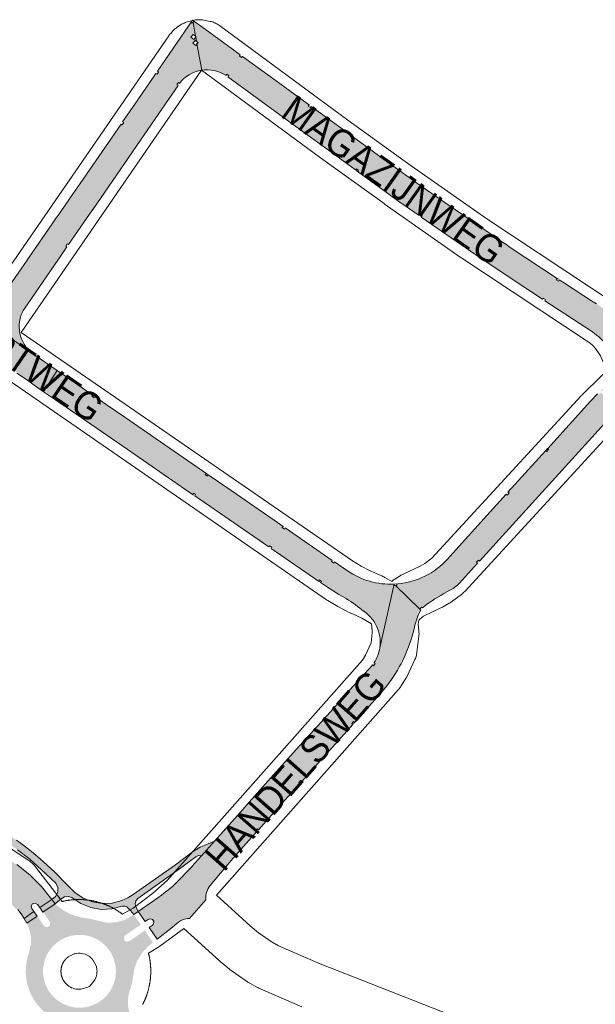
# Paper-space layout 'Layout1' of a CAD drawing. Header units: metres. Extents: x 123097 to 144122, y 392739 to 407589.
# Tile 495 of 510: x 139352 to 139513, y 401707 to 401982. Entities that reach past the tile are written whole.
import ezdxf
from ezdxf.enums import TextEntityAlignment as Align

# ---------------------------------------------------------------- set-up
doc = ezdxf.new("R2010")
doc.units = ezdxf.units.M
doc.header["$MEASUREMENT"] = 0
for name, color, linetype, lineweight in [('gs-anno-wegen algemeen tekst', 7, 'Continuous', 0), ('gs-knt-aanvullende hoofdweg', 7, 'Continuous', 0), ('gs-knt-wegen algemeen', 7, 'Continuous', 0), ('ir-ARC-asfalt-hoofdwegen-te inspecteren', 5, 'Continuous', 0), ('ir-ARC-beton-hoofdwegen-te inspecteren', 253, 'Continuous', 0)]:
    doc.layers.add(name, color=color, linetype=linetype, lineweight=lineweight)
doc.styles.add('Style-Arial', font='arial.ttf')

psp = doc.layouts.get("Layout1")

# ---------------------------------------------------------------- hatches: boundary and pattern name
at = {"layer": 'ir-ARC-asfalt-hoofdwegen-te inspecteren', "linetype": 'Continuous', "lineweight": 13}
for points in [[(139402.815, 401967.688, 0.1961896), (139396.578, 401963.957), (139396.633, 401964.037), (139396.303, 401964.264), (139395.878, 401963.646), (139396.205, 401963.421), (139391.669, 401956.833), (139384.666, 401946.664), (139382.249, 401943.155), (139373.468, 401930.405), (139371.435, 401927.453), (139365.584, 401918.956), (139365.256, 401919.182), (139364.831, 401918.564), (139365.159, 401918.338), (139363.802, 401916.368), (139353.192, 401900.962), (139353.023, 401900.717, 0.3709677), (139355.47, 401888.601), (139335.104, 401902.666, 0.3476145), (139346.304, 401903.745, 0.041614), (139347.3, 401904.874), (139347.285, 401904.853), (139347.614, 401904.626), (139348.04, 401905.244), (139347.712, 401905.47), (139347.767, 401905.55), (139349.028, 401907.378), (139354.016, 401914.608), (139354.602, 401915.457), (139361.05, 401924.805), (139362.377, 401926.729), (139362.385, 401926.74), (139366.876, 401933.274), (139368.843, 401936.08), (139380.269, 401952.642), (139380.592, 401952.419), (139381.018, 401953.036), (139380.695, 401953.259), (139384.97, 401959.455), (139389.585, 401966.167), (139390.01, 401966.783), (139390.332, 401966.561), (139390.758, 401967.179), (139390.436, 401967.4), (139400.278, 401981.666), (139400.286, 401981.624), (139400.272, 401981.634), (139399.847, 401981.016), (139400.176, 401980.789), (139400.383, 401981.089), (139401.091, 401977.188), (139400.424, 401977.708), (139399.809, 401976.919), (139400.598, 401976.304), (139401.128, 401976.984), (139401.354, 401975.737), (139400.997, 401976.024), (139400.371, 401975.244), (139401.151, 401974.618), (139401.482, 401975.031)], [(139443.524, 401827.832, 0.1621445), (139456.552, 401824.119), (139452.561, 401806.372, 0.3056355), (139447.544, 401816.907, 0.0456182), (139442.555, 401820.462), (139441.132, 401821.247), (139439.217, 401822.405), (139437.349, 401823.638), (139436.009, 401824.562), (139436.236, 401824.89), (139435.619, 401825.317), (139435.392, 401824.988), (139435.7, 401824.775), (139422.193, 401834.086), (139422.42, 401834.413), (139421.803, 401834.84), (139421.576, 401834.511), (139400.866, 401848.789), (139401.093, 401849.117), (139400.476, 401849.544), (139400.249, 401849.215), (139400.557, 401849.002), (139379.533, 401863.496), (139378.962, 401863.89), (139361.981, 401875.576), (139359.491, 401877.286), (139358.634, 401877.874), (139362.382, 401883.831), (139372.751, 401876.675), (139372.322, 401876.956), (139372.103, 401876.621), (139372.73, 401876.21), (139372.946, 401876.54), (139376.153, 401874.327), (139381.343, 401870.745), (139398.832, 401858.675), (139404.536, 401854.739), (139404.023, 401855.061), (139403.81, 401854.722), (139404.445, 401854.323), (139404.655, 401854.657), (139409.816, 401851.095), (139418.857, 401844.856), (139423.034, 401841.973), (139425.521, 401840.256), (139425.298, 401839.933), (139425.914, 401839.507), (139426.139, 401839.83), (139431.647, 401836.029), (139434.961, 401833.742), (139439.292, 401830.753), (139439.071, 401830.433), (139439.687, 401830.007), (139439.909, 401830.327)], [(139456.552, 401824.119, 0.1884668), (139470.826, 401830.431), (139471.492, 401831.134), (139472.124, 401831.863), (139483.383, 401844.282), (139487.86, 401849.22), (139488.155, 401848.952), (139488.659, 401849.508), (139488.363, 401849.777), (139498.935, 401861.437), (139499.231, 401861.168), (139499.735, 401861.724), (139499.439, 401861.993), (139498.935, 401861.437), (139499.483, 401862.042), (139511.455, 401875.247), (139513.418, 401877.296), (139514.038, 401877.9), (139514.049, 401877.891), (139513.54, 401877.405), (139513.816, 401877.115), (139514.358, 401877.633), (139519.558, 401873.259), (139518.481, 401872.358), (139518.205, 401872.647), (139517.662, 401872.131), (139517.937, 401871.841), (139518.453, 401872.331), (139517.357, 401871.23), (139517.263, 401871.135), (139480.405, 401830.541), (139480.11, 401830.809), (139479.606, 401830.253), (139479.9, 401829.986), (139474.805, 401824.374), (139474.373, 401823.939), (139473.906, 401823.542), (139473.023, 401822.936), (139472.092, 401822.407, 0.0290547), (139465.596, 401818.4, 0.0576143), (139464.518, 401817.475), (139464.207, 401817.727), (139463.757, 401817.174), (139456.946, 401823.739), (139457.323, 401823.761), (139457.3, 401824.16), (139456.555, 401824.116)], [(139389.026, 401730.407, 0.3283126), (139387.832, 401730.419), (139387.029, 401729.837), (139385.072, 401732.714), (139390.505, 401736.479, 0.0591336), (139398.305, 401743.374), (139399.585, 401744.719), (139399.591, 401744.714), (139400.097, 401745.268), (139400.094, 401745.27), (139402.747, 401748.23), (139406.361, 401752.357), (139413.605, 401760.456), (139416.042, 401763.175), (139421.317, 401769.062), (139429.214, 401777.91), (139436.053, 401785.49), (139440.343, 401790.252), (139444.131, 401794.457), (139447.409, 401798.091), (139450.337, 401801.337, 0.0065413), (139450.506, 401801.551), (139450.831, 401801.318), (139451.269, 401801.928), (139450.943, 401802.161), (139450.928, 401802.139, 0.1099262), (139452.561, 401806.372), (139456.551, 401824.115), (139456.575, 401823.717), (139456.946, 401823.739), (139463.757, 401817.174), (139463.734, 401817.145), (139464.042, 401816.895, 0.0641544), (139463.288, 401815.499), (139462.777, 401814.087), (139462.347, 401812.649, -0.1005928), (139455.806, 401797.449), (139454.275, 401795.383), (139452.619, 401793.416), (139446.79, 401786.91), (139445.253, 401785.195), (139445.503, 401785.474), (139445.205, 401785.741), (139444.705, 401785.182), (139445.003, 401784.916), (139434.43, 401773.115), (139430.742, 401768.999), (139430.445, 401769.265), (139429.945, 401768.706), (139430.243, 401768.44), (139423.621, 401761.051), (139422.321, 401759.6), (139418.643, 401755.494), (139418.349, 401755.757), (139417.849, 401755.198), (139418.142, 401754.936), (139411.551, 401747.579), (139408.057, 401743.386), (139405.192, 401739.962, 0.172144), (139403.924, 401736.115), (139403.97, 401735.929), (139399.377, 401730.675), (139398.86, 401730.73), (139398.022, 401730.497, 0.1102168), (139395.855, 401729.342), (139394.137, 401727.89), (139390.364, 401724.973), (139388.17, 401728.196), (139388.991, 401728.772, 0.3342045), (139389.376, 401729.92), (139389.425, 401729.954), (139389.081, 401730.446)]]:
    psp.add_hatch(color=5, dxfattribs=at).paths.add_polyline_path(points)
at = {"layer": 'ir-ARC-asfalt-hoofdwegen-te inspecteren', "linetype": 'Continuous', "lineweight": 13, "extrusion": (0, 0, -1)}
psp.add_hatch(color=5, dxfattribs=at).paths.add_polyline_path([(-139514.514, 401901.5, 0.0330432), (-139519.798, 401897.263), (-139520.774, 401896.292), (-139521.667, 401895.22), (-139521.892, 401894.895), (-139521.565, 401894.675), (-139521.983, 401894.053), (-139522.315, 401894.276), (-139522.123, 401894.561), (-139522.312, 401894.289), (-139522.531, 401893.929, -0.0559469), (-139525.554, 401890.089, -0.2650828), (-139534.812, 401887.242), (-139534.795, 401887.237), (-139534.822, 401887.149), (-139514.084, 401877.921), (-139514.083, 401877.922), (-139514.078, 401877.918), (-139514.038, 401877.9), (-139514.658, 401878.503), (-139515.792, 401879.794, -0.2950366), (-139516.462, 401890.351), (-139516.488, 401890.308), (-139516.832, 401890.512), (-139516.45, 401891.157), (-139516.106, 401890.954), (-139516.229, 401890.746, -0.0007308), (-139516.214, 401890.77, -0.0489496), (-139512.009, 401894.594), (-139498.664, 401903.304), (-139498.874, 401903.625), (-139498.246, 401904.036), (-139498.036, 401903.714), (-139493.893, 401906.418), (-139481.745, 401914.543), (-139481.965, 401914.868), (-139481.343, 401915.288), (-139481.121, 401914.96), (-139480.583, 401915.32), (-139471.267, 401921.693), (-139467.122, 401924.567), (-139464.129, 401926.679), (-139464.353, 401926.997), (-139463.74, 401927.429), (-139463.516, 401927.112), (-139458.191, 401930.87), (-139449.316, 401937.252), (-139445.944, 401939.711), (-139446.388, 401939.391), (-139446.622, 401939.715), (-139446.014, 401940.154), (-139445.78, 401939.829), (-139437.841, 401945.62), (-139429.111, 401951.971), (-139410.114, 401965.821), (-139410.178, 401965.775), (-139410.409, 401966.102), (-139409.797, 401966.535), (-139409.566, 401966.209), (-139409.6, 401966.185, -0.1869418), (-139402.815, 401967.688), (-139401.482, 401975.031), (-139401.777, 401975.398), (-139401.354, 401975.737), (-139401.128, 401976.984), (-139401.213, 401977.093), (-139401.091, 401977.188), (-139400.383, 401981.089), (-139400.602, 401981.407), (-139400.286, 401981.624), (-139400.278, 401981.666), (-139403.729, 401979.154), (-139411.455, 401973.531), (-139412.914, 401972.468), (-139413.568, 401971.992), (-139413.333, 401971.668), (-139413.941, 401971.228), (-139414.175, 401971.552), (-139421.292, 401966.371), (-139423.613, 401964.681), (-139431.28, 401959.101), (-139432.9, 401957.921), (-139432.8, 401957.994), (-139432.566, 401957.669), (-139433.174, 401957.231), (-139433.407, 401957.553), (-139434.343, 401956.871), (-139442.671, 401950.809), (-139444.969, 401949.137), (-139454.251, 401942.403), (-139464.434, 401935.105), (-139473.745, 401928.671), (-139484.007, 401921.572), (-139485.81, 401920.341), (-139485.498, 401920.549), (-139485.276, 401920.216), (-139485.9, 401919.8), (-139486.122, 401920.133), (-139488.007, 401918.878), (-139488.751, 401918.383), (-139502.441, 401909.27), (-139502.384, 401909.306), (-139502.067, 401909.506), (-139501.853, 401909.168), (-139502.488, 401908.768), (-139502.701, 401909.106), (-139503.601, 401908.538), (-139509.587, 401904.624), (-139511.735, 401903.26), (-139513.096, 401902.429), (-139514.429, 401901.558)])
psp.add_hatch(color=5, dxfattribs=at).paths.add_polyline_path([(-139287.047, 401927.8), (-139286.43, 401928.227), (-139286.205, 401927.901), (-139284.883, 401928.814), (-139270.277, 401938.875), (-139269.527, 401939.339), (-139268.445, 401940.008), (-139266.796, 401941.618), (-139274.257, 401944.251), (-139274.345, 401944.184), (-139274.444, 401944.317), (-139274.714, 401944.412), (-139277.178, 401942.706), (-139285.353, 401937.049), (-139285.364, 401937.041), (-139295.406, 401930.09), (-139298.14, 401928.202), (-139303.082, 401924.785), (-139304.007, 401924.146), (-139312.856, 401918.027), (-139313.675, 401917.461), (-139316.296, 401915.635), (-139323.703, 401910.53), (-139323.88, 401910.407), (-139331.333, 401905.275), (-139334.094, 401903.365), (-139335.104, 401902.666), (-139355.47, 401888.601), (-139356.177, 401888.113), (-139362.382, 401883.831), (-139358.634, 401877.874), (-139356.031, 401879.662), (-139354.105, 401881.061), (-139351.127, 401883.098), (-139351.27, 401883.313), (-139350.644, 401883.727), (-139350.508, 401883.521), (-139345.436, 401886.99), (-139340.101, 401890.666), (-139333.063, 401895.532), (-139329.479, 401898.01), (-139329.171, 401898.221), (-139329.328, 401898.452), (-139328.706, 401898.872), (-139328.553, 401898.645), (-139323.36, 401902.204), (-139319.425, 401904.926), (-139315.858, 401907.394), (-139312.877, 401909.457), (-139313.104, 401909.785), (-139312.487, 401910.212), (-139312.26, 401909.883), (-139299.18, 401918.933), (-139293.122, 401923.125), (-139286.822, 401927.475)], flags=0)
at = {"layer": 'ir-ARC-asfalt-hoofdwegen-te inspecteren', "linetype": 'Continuous', "lineweight": 13}
psp.add_hatch(color=5, dxfattribs=at).paths.add_polyline_path([(139285.975, 401788.419), (139284.533, 401789.428), (139278.54, 401793.6), (139274.494, 401796.224), (139270.29, 401798.95), (139255.759, 401807.946), (139245.85, 401814.08), (139240.989, 401817.036), (139206.101, 401838.375), (139202.185, 401832.14), (139256.74, 401798.79), (139269.1, 401790.82), (139272.938, 401788.388), (139275.227, 401786.857), (139279.855, 401783.738), (139287.949, 401777.65), (139303.806, 401765.117), (139309.486, 401760.781), (139312.101, 401758.886), (139314.872, 401757.227), (139322.475, 401752.894), (139335.901, 401745.455), (139341.444, 401741.884), (139346.584, 401737.755), (139351.266, 401733.113), (139351.417, 401733.208), (139352.369, 401732.037), (139353.163, 401730.754), (139355.916, 401732.664), (139355.338, 401733.468), (139355.164, 401734.201), (139355.556, 401734.844), (139356.287, 401735.026), (139356.935, 401734.642), (139357.578, 401733.787), (139360.911, 401736.043), (139358.067, 401739.683), (139354.79, 401742.938), (139351.131, 401745.758), (139347.699, 401748.014), (139344.154, 401750.088), (139342.509, 401750.969), (139333.12, 401755.972), (139329.442, 401757.799), (139319.931, 401763.233), (139314.106, 401766.806), (139308.573, 401770.818), (139305.726, 401773.252), (139300.319, 401777.695), (139294.802, 401782.002), (139291.502, 401784.474), (139288.324, 401786.783)], flags=0)
h = psp.add_hatch(color=5, dxfattribs=at)
h.paths.add_polyline_path([(139375.221, 401697.244), (139373.336, 401698.786), (139372.509, 401699.323), (139371.923, 401699.656), (139371.325, 401699.95), (139369.172, 401700.701), (139366.917, 401701.038), (139363.89, 401701.714), (139361.066, 401702.997), (139358.565, 401704.832), (139356.494, 401707.14), (139354.94, 401709.824), (139353.97, 401712.77), (139353.624, 401715.852), (139353.918, 401718.94), (139354.24, 401720.27), (139354.654, 401721.574), (139355.085, 401723.53), (139355.096, 401725.532), (139354.837, 401726.969), (139354.36, 401728.35), (139353.911, 401729.384), (139356.828, 401731.404), (139358.673, 401728.732), (139359.043, 401728.409), (139359.522, 401728.302), (139360.022, 401728.453), (139360.377, 401728.837), (139360.489, 401729.366), (139360.307, 401729.876), (139358.447, 401732.528), (139361.884, 401734.798), (139362.523, 401734.235), (139364.026, 401733.085), (139365.673, 401732.151), (139367.485, 401731.435), (139369.379, 401730.981), (139371.519, 401730.667), (139373.619, 401730.146), (139376.253, 401729.538), (139378.955, 401729.635), (139381.539, 401730.429), (139383.829, 401731.867), (139385.777, 401728.994), (139381.461, 401726.03), (139381.044, 401725.39), (139381.2, 401724.642), (139381.838, 401724.221), (139382.587, 401724.373), (139386.899, 401727.343), (139389.172, 401724.052), (139387.794, 401722.864), (139386.117, 401721.053), (139384.827, 401718.949), (139383.972, 401716.633), (139383.587, 401714.195), (139383.285, 401712.463), (139382.762, 401710.785), (139382.24, 401708.643), (139382.209, 401706.438), (139382.329, 401705.598), (139382.684, 401704.239), (139383.425, 401702.561), (139380.453, 401700.602), (139378.644, 401703.231), (139378.068, 401703.627), (139377.373, 401703.548), (139377.207, 401703.441), (139376.845, 401702.846), (139376.963, 401702.16), (139378.799, 401699.487)])
h.paths.add_polyline_path([(139368.849, 401705.797), (139367.947, 401705.82), (139367.051, 401705.922), (139366.167, 401706.104), (139365.303, 401706.363), (139364.465, 401706.698), (139363.661, 401707.106), (139362.895, 401707.583), (139362.175, 401708.126), (139361.506, 401708.731), (139360.892, 401709.393), (139360.34, 401710.106), (139359.854, 401710.866), (139359.436, 401711.665), (139359.091, 401712.499), (139358.821, 401713.359), (139358.628, 401714.241), (139358.514, 401715.136), (139358.48, 401716.037), (139358.526, 401716.938), (139358.651, 401717.831), (139358.855, 401718.71), (139359.136, 401719.567), (139359.492, 401720.396), (139359.919, 401721.191), (139360.416, 401721.944), (139360.977, 401722.65), (139361.599, 401723.304), (139362.276, 401723.9), (139363.003, 401724.434), (139363.774, 401724.902), (139364.584, 401725.299), (139365.426, 401725.623), (139366.293, 401725.871), (139367.179, 401726.042), (139368.003, 401726.128), (139368.905, 401726.146), (139369.805, 401726.084), (139370.696, 401725.943), (139371.571, 401725.723), (139372.423, 401725.427), (139373.245, 401725.056), (139374.032, 401724.614), (139374.776, 401724.105), (139375.472, 401723.531), (139376.115, 401722.898), (139376.699, 401722.21), (139377.219, 401721.473), (139377.673, 401720.694), (139378.056, 401719.877), (139378.364, 401719.029), (139378.597, 401718.157), (139378.751, 401717.269), (139378.827, 401716.37), (139378.822, 401715.468), (139378.737, 401714.569), (139378.573, 401713.682), (139378.332, 401712.813), (139378.014, 401711.969), (139377.623, 401711.156), (139377.161, 401710.381), (139376.633, 401709.65), (139376.041, 401708.969), (139375.392, 401708.342), (139374.69, 401707.776), (139374.464, 401707.614), (139373.701, 401707.133), (139372.899, 401706.721), (139372.063, 401706.381), (139371.2, 401706.118), (139370.641, 401705.99), (139369.749, 401705.854)], flags=16)
at = {"layer": 'ir-ARC-beton-hoofdwegen-te inspecteren', "linetype": 'Continuous', "lineweight": 13}
psp.add_hatch(color=252, dxfattribs=at).paths.add_polyline_path([(139360.911, 401736.043), (139361.884, 401734.798), (139363.531, 401736.205), (139364.462, 401736.731), (139365.523, 401736.868), (139366.557, 401736.596), (139369.026, 401734.906), (139371.799, 401733.781), (139374.748, 401733.272), (139377.738, 401733.403), (139380.631, 401734.168), (139381.261, 401734.155), (139381.859, 401733.959), (139382.93, 401732.994), (139383.829, 401731.867), (139385.072, 401732.714), (139384.427, 401734.034), (139384.234, 401734.85), (139384.412, 401735.669), (139384.927, 401736.331), (139396.647, 401744.573), (139401.146, 401747.924), (139401.893, 401748.357), (139402.747, 401748.23), (139406.361, 401752.357), (139402.372, 401750.646), (139401.405, 401750.122), (139400.474, 401749.535), (139395.463, 401745.702), (139383.679, 401737.386), (139382.141, 401736.447), (139380.492, 401735.721), (139377.791, 401735.045), (139375.01, 401734.936), (139372.264, 401735.398), (139369.672, 401736.412), (139367.341, 401737.935), (139365.371, 401739.902), (139361.642, 401743.727), (139357.714, 401747.348), (139355.263, 401749.421), (139352.724, 401751.386), (139351.052, 401752.587), (139349.321, 401753.76), (139343.515, 401757.199), (139341.447, 401758.26), (139338.73, 401759.536), (139333.581, 401761.875), (139326.96, 401765.221), (139320.639, 401769.103), (139318.458, 401770.617), (139315.631, 401772.712), (139313.86, 401774.301), (139311.308, 401776.459), (139311.175, 401776.252), (139295.435, 401788.384), (139295.642, 401788.7), (139292.982, 401790.651), (139291.342, 401791.796), (139285.394, 401795.95), (139280.555, 401799.235), (139275.7, 401802.55), (139256.2, 401814.784), (139254.837, 401815.619), (139249.187, 401819.083), (139193.864, 401852.917), (139189.366, 401855.667), (139153.043, 401877.878), (139151.877, 401876.062), (139188.212, 401853.902), (139192.733, 401851.145), (139246.021, 401818.64), (139255.15, 401813.064), (139274.57, 401800.88), (139279.298, 401797.524), (139283.977, 401794.367), (139290.279, 401790.048), (139291.821, 401788.99), (139294.553, 401786.992), (139301.13, 401782.08), (139308.67, 401776.06), (139310.194, 401774.774), (139312.58, 401772.76), (139314.116, 401771.383), (139317.294, 401769.026), (139319.519, 401767.482), (139324.696, 401764.277), (139330.075, 401761.425), (139336.523, 401758.422), (139337.624, 401757.859), (139340.482, 401756.515), (139342.225, 401755.625), (139345.322, 401753.894), (139348.33, 401752.014), (139351.309, 401749.94), (139354.754, 401747.248), (139358.031, 401744.353), (139362.028, 401740.601), (139362.608, 401739.39), (139362.593, 401738.047), (139361.985, 401736.849)], flags=0)

# ---------------------------------------------------------------- linework, layer by layer
at = {"layer": 'gs-knt-aanvullende hoofdweg', "color": 7, "linetype": 'Continuous', "flags": 128}
for points in [[(139341.556, 401755.385), (139354.527, 401746.897), (139354.824, 401746.693), (139355.11, 401746.474), (139355.386, 401746.243), (139355.65, 401745.998), (139355.902, 401745.741), (139356.141, 401745.472), (139356.366, 401745.194), (139356.368, 401745.192), (139356.37, 401745.189)], [(139356.37, 401745.189), (139363.845, 401735.471), (139363.868, 401735.476), (139363.88, 401735.478), (139364.021, 401735.511), (139364.122, 401735.534), (139364.276, 401735.568), (139364.377, 401735.59), (139364.532, 401735.622), (139364.614, 401735.638), (139364.768, 401735.668), (139364.869, 401735.687), (139365.024, 401735.715), (139365.124, 401735.733), (139365.28, 401735.759), (139365.327, 401735.766), (139365.483, 401735.791), (139365.622, 401735.812), (139365.778, 401735.834), (139365.872, 401735.847), (139366.028, 401735.867), (139366.081, 401735.874), (139366.238, 401735.893), (139366.374, 401735.908), (139366.53, 401735.924), (139366.582, 401735.929), (139366.739, 401735.944), (139366.884, 401735.956), (139367.042, 401735.968), (139367.134, 401735.975), (139367.291, 401735.985), (139367.338, 401735.988), (139367.495, 401735.997), (139367.64, 401736.004), (139367.798, 401736.01), (139367.844, 401736.011), (139368.001, 401736.016), (139368.097, 401736.019), (139368.255, 401736.022), (139368.398, 401736.023), (139368.556, 401736.023), (139368.604, 401736.023), (139368.761, 401736.022), (139368.903, 401736.02), (139369.061, 401736.016), (139369.109, 401736.014), (139369.267, 401736.009), (139369.364, 401736.006), (139369.521, 401735.999), (139369.663, 401735.991), (139369.82, 401735.981), (139369.865, 401735.978), (139370.023, 401735.967), (139370.121, 401735.959), (139370.278, 401735.946), (139370.372, 401735.938), (139370.529, 401735.923), (139370.676, 401735.908), (139370.832, 401735.89), (139370.873, 401735.885), (139371.03, 401735.866), (139371.13, 401735.853), (139371.286, 401735.832), (139371.379, 401735.819), (139371.535, 401735.796), (139371.628, 401735.781), (139371.784, 401735.756), (139371.806, 401735.753), (139371.865, 401735.743), (139371.885, 401735.739), (139372.04, 401735.713), (139372.132, 401735.696), (139372.287, 401735.667), (139372.379, 401735.649), (139372.534, 401735.618), (139372.635, 401735.597), (139372.789, 401735.564), (139372.879, 401735.544), (139373.033, 401735.509), (139373.089, 401735.496), (139373.242, 401735.46), (139373.377, 401735.427), (139373.53, 401735.388), (139373.631, 401735.362), (139373.783, 401735.321), (139373.827, 401735.309), (139373.979, 401735.267), (139374.124, 401735.225), (139374.275, 401735.18), (139374.318, 401735.167), (139374.47, 401735.121), (139374.57, 401735.09), (139374.72, 401735.042), (139374.806, 401735.014), (139374.956, 401734.964), (139375.056, 401734.93), (139375.205, 401734.878), (139375.304, 401734.842), (139375.452, 401734.788), (139375.51, 401734.767), (139375.657, 401734.712), (139375.781, 401734.664), (139375.928, 401734.606), (139375.986, 401734.583), (139376.132, 401734.524), (139376.23, 401734.483), (139376.375, 401734.422), (139376.456, 401734.388), (139376.601, 401734.325), (139376.698, 401734.282), (139376.842, 401734.217), (139376.938, 401734.173), (139377.081, 401734.106), (139377.139, 401734.078), (139377.281, 401734.01), (139377.376, 401733.964), (139377.517, 401733.894), (139377.613, 401733.846), (139377.753, 401733.774), (139377.847, 401733.724), (139377.986, 401733.65), (139378.06, 401733.61), (139378.199, 401733.534), (139378.276, 401733.492), (139378.302, 401733.477), (139378.413, 401733.415), (139378.484, 401733.374), (139378.622, 401733.295), (139378.699, 401733.25), (139378.834, 401733.17), (139378.904, 401733.128), (139379.039, 401733.046), (139379.15, 401732.977), (139379.283, 401732.893), (139379.351, 401732.849), (139379.484, 401732.763), (139379.561, 401732.713), (139379.692, 401732.626), (139379.716, 401732.61), (139379.762, 401732.581), (139379.91, 401732.478), (139379.996, 401732.418), (139380.125, 401732.327), (139380.179, 401732.288), (139380.307, 401732.196), (139380.392, 401732.134), (139380.519, 401732.04), (139380.595, 401731.983), (139380.72, 401731.888), (139380.726, 401731.883)], [(139368.152, 401710.947), (139368.592, 401710.934), (139369.01, 401710.955), (139369.033, 401710.957), (139370.746, 401711.423), (139371.452, 401711.689), (139372.344, 401712.701), (139372.974, 401713.611), (139373.151, 401713.98), (139373.157, 401713.995), (139373.306, 401714.392), (139373.422, 401714.799), (139373.423, 401714.803), (139373.425, 401714.813), (139373.499, 401715.192), (139373.502, 401715.214), (139373.503, 401715.22), (139373.505, 401715.228), (139373.508, 401715.255), (139373.547, 401715.627), (139373.549, 401715.645), (139373.549, 401715.657), (139373.558, 401716.059), (139373.558, 401716.069), (139373.558, 401716.083), (139373.535, 401716.454), (139373.532, 401716.485), (139373.531, 401716.494), (139373.531, 401716.502), (139373.529, 401716.515), (139373.472, 401716.901), (139373.469, 401716.915), (139373.467, 401716.926), (139373.459, 401716.962), (139373.384, 401717.28), (139373.374, 401717.32), (139373.371, 401717.329), (139372.422, 401719.156), (139372.325, 401719.27), (139372.281, 401719.319), (139372.244, 401719.36), (139372.205, 401719.403), (139372.166, 401719.444), (139372.115, 401719.496), (139372.075, 401719.537), (139372.035, 401719.576), (139371.969, 401719.639), (139371.928, 401719.678), (139371.899, 401719.704), (139371.831, 401719.764), (139371.788, 401719.801), (139371.747, 401719.836), (139371.677, 401719.893), (139371.644, 401719.92), (139371.602, 401719.953), (139371.545, 401719.996), (139371.498, 401720.03), (139371.44, 401720.072), (139371.381, 401720.114), (139371.338, 401720.143), (139371.33, 401720.149), (139371.017, 401720.341), (139371.003, 401720.349), (139370.611, 401720.546), (139370.204, 401720.71), (139369.785, 401720.839), (139369.357, 401720.934), (139368.87, 401720.988), (139368.382, 401720.996), (139367.894, 401720.96), (139367.424, 401720.882), (139367.411, 401720.879), (139367.39, 401720.874), (139367.353, 401720.865), (139367.184, 401720.819), (139365.472, 401719.977), (139365.325, 401719.858), (139365.282, 401719.822), (139365.225, 401719.773), (139365.171, 401719.725), (139365.13, 401719.688), (139365.087, 401719.649), (139365.046, 401719.61), (139364.994, 401719.559), (139364.953, 401719.519), (139364.914, 401719.479), (139364.851, 401719.413), (139364.812, 401719.372), (139364.786, 401719.343), (139364.726, 401719.275), (139364.689, 401719.232), (139364.654, 401719.191), (139364.597, 401719.121), (139364.57, 401719.088), (139364.537, 401719.046), (139364.494, 401718.989), (139364.46, 401718.942), (139364.418, 401718.884), (139364.376, 401718.825), (139364.347, 401718.782), (139364.314, 401718.734), (139364.275, 401718.673), (139364.248, 401718.629), (139364.221, 401718.585), (139364.185, 401718.524), (139364.148, 401718.461), (139364.113, 401718.399), (139364.078, 401718.335), (139364.049, 401718.28), (139364.026, 401718.235), (139364.003, 401718.189), (139363.972, 401718.124), (139363.941, 401718.058), (139363.92, 401718.011), (139363.895, 401717.954), (139363.872, 401717.899), (139363.845, 401717.831), (139363.822, 401717.775), (139363.802, 401717.719), (139363.776, 401717.65), (139363.759, 401717.6), (139363.74, 401717.543), (139363.722, 401717.486), (139363.698, 401717.407), (139363.681, 401717.35), (139363.665, 401717.293), (139363.649, 401717.236), (139363.635, 401717.178), (139363.616, 401717.098), (139363.603, 401717.04), (139363.59, 401716.982), (139363.578, 401716.923), (139363.567, 401716.86), (139363.556, 401716.801), (139363.547, 401716.742), (139363.538, 401716.679), (139363.53, 401716.62), (139363.519, 401716.533), (139363.512, 401716.471), (139363.508, 401716.435), (139363.503, 401716.374), (139363.497, 401716.288), (139363.493, 401716.224), (139363.492, 401716.187), (139363.489, 401716.101), (139363.487, 401716.038), (139363.487, 401715.976), (139363.487, 401715.913), (139363.488, 401715.875), (139363.49, 401715.789), (139363.493, 401715.726), (139363.496, 401715.666), (139363.502, 401715.578), (139363.505, 401715.539), (139363.51, 401715.48), (139363.517, 401715.418), (139363.524, 401715.356), (139363.535, 401715.273), (139363.541, 401715.234), (139363.551, 401715.171), (139363.564, 401715.088), (139363.574, 401715.034), (139363.586, 401714.971), (139363.599, 401714.908), (139363.611, 401714.855), (139363.625, 401714.797), (139363.64, 401714.734), (139363.661, 401714.654), (139363.675, 401714.603), (139363.692, 401714.546), (139363.711, 401714.482), (139363.729, 401714.425), (139363.752, 401714.353), (139363.769, 401714.304), (139363.789, 401714.248), (139363.81, 401714.192), (139363.836, 401714.123), (139363.852, 401714.085), (139363.859, 401714.067), (139363.883, 401714.011), (139363.912, 401713.944), (139363.921, 401713.922), (139363.932, 401713.897), (139363.958, 401713.841), (139363.989, 401713.775), (139364.005, 401713.743), (139364.021, 401713.711), (139364.132, 401713.502), (139364.147, 401713.474), (139364.168, 401713.439), (139364.192, 401713.397), (139364.204, 401713.377), (139364.4, 401713.076), (139364.413, 401713.056), (139364.433, 401713.029), (139364.669, 401712.726), (139364.685, 401712.707), (139364.988, 401712.384), (139365.317, 401712.088), (139365.671, 401711.821), (139366.046, 401711.587), (139366.441, 401711.386), (139366.852, 401711.221), (139367.276, 401711.092), (139367.709, 401711.001), (139368.146, 401710.948), (139368.149, 401710.948), (139368.152, 401710.947)], [(139387.931, 401721.021), (139387.949, 401720.955), (139387.972, 401720.865), (139388.01, 401720.712), (139388.031, 401720.622), (139388.067, 401720.469), (139388.09, 401720.368), (139388.124, 401720.214), (139388.146, 401720.113), (139388.178, 401719.958), (139388.194, 401719.876), (139388.224, 401719.722), (139388.243, 401719.621), (139388.271, 401719.466), (139388.279, 401719.425), (139388.28, 401719.414), (139388.289, 401719.366), (139388.315, 401719.21), (139388.322, 401719.163), (139388.347, 401719.007), (139388.368, 401718.868), (139388.39, 401718.712), (139388.403, 401718.618), (139388.423, 401718.462), (139388.43, 401718.409), (139388.449, 401718.252), (139388.464, 401718.116), (139388.48, 401717.96), (139388.485, 401717.908), (139388.5, 401717.751), (139388.506, 401717.676), (139388.512, 401717.606), (139388.524, 401717.448), (139388.531, 401717.356), (139388.541, 401717.199), (139388.544, 401717.152), (139388.553, 401716.995), (139388.56, 401716.85), (139388.566, 401716.692), (139388.567, 401716.646), (139388.572, 401716.489), (139388.575, 401716.393), (139388.578, 401716.235), (139388.579, 401716.092), (139388.579, 401715.934), (139388.579, 401715.914), (139388.579, 401715.886), (139388.578, 401715.729), (139388.576, 401715.587), (139388.572, 401715.429), (139388.57, 401715.381), (139388.565, 401715.223), (139388.562, 401715.126), (139388.555, 401714.969), (139388.547, 401714.827), (139388.537, 401714.67), (139388.534, 401714.625), (139388.523, 401714.467), (139388.515, 401714.369), (139388.502, 401714.212), (139388.497, 401714.152), (139388.494, 401714.118), (139388.479, 401713.961), (139388.464, 401713.814), (139388.446, 401713.658), (139388.441, 401713.617), (139388.422, 401713.46), (139388.409, 401713.36), (139388.388, 401713.204), (139388.375, 401713.111), (139388.352, 401712.955), (139388.337, 401712.862), (139388.312, 401712.706), (139388.296, 401712.605), (139388.269, 401712.45), (139388.26, 401712.404), (139388.252, 401712.358), (139388.223, 401712.203), (139388.205, 401712.111), (139388.174, 401711.956), (139388.153, 401711.855), (139388.12, 401711.701), (139388.1, 401711.611), (139388.065, 401711.457), (139388.052, 401711.401), (139388.016, 401711.248), (139387.983, 401711.113), (139387.944, 401710.96), (139387.918, 401710.859), (139387.877, 401710.707), (139387.871, 401710.684), (139387.865, 401710.663), (139387.823, 401710.511), (139387.781, 401710.366), (139387.736, 401710.215), (139387.723, 401710.172), (139387.677, 401710.02), (139387.646, 401709.92), (139387.598, 401709.77), (139387.57, 401709.684), (139387.52, 401709.534), (139387.486, 401709.434), (139387.434, 401709.285), (139387.398, 401709.186), (139387.344, 401709.038), (139387.332, 401709.005), (139387.323, 401708.98), (139387.268, 401708.833), (139387.22, 401708.709), (139387.162, 401708.562), (139387.139, 401708.504), (139387.08, 401708.358), (139387.039, 401708.26), (139386.978, 401708.115), (139386.944, 401708.034), (139386.881, 401707.889), (139386.838, 401707.792), (139386.773, 401707.648), (139386.729, 401707.552), (139386.661, 401707.409), (139386.647, 401707.379), (139386.634, 401707.352), (139386.566, 401707.209), (139386.52, 401707.114), (139386.45, 401706.973), (139386.402, 401706.877), (139386.33, 401706.737)]]:
    psp.add_lwpolyline(points, dxfattribs=at)
at = {"layer": 'gs-knt-wegen algemeen', "color": 7, "linetype": 'Continuous', "flags": 128}
for points in [[(139341.608, 401901.857), (139393.589, 401977.257), (139393.761, 401977.495), (139393.944, 401977.725), (139394.137, 401977.946), (139394.865, 401978.746), (139395.05, 401978.941), (139395.244, 401979.128), (139395.445, 401979.307), (139395.653, 401979.478), (139395.868, 401979.64), (139396.089, 401979.793), (139396.835, 401980.285), (139397.098, 401980.451), (139397.37, 401980.603), (139397.648, 401980.743), (139397.933, 401980.868), (139398.224, 401980.981), (139398.519, 401981.079), (139398.819, 401981.162), (139400.539, 401981.6), (139400.823, 401981.665), (139401.109, 401981.718), (139401.397, 401981.757), (139401.687, 401981.784), (139401.978, 401981.798), (139402.269, 401981.799), (139402.56, 401981.787), (139402.85, 401981.761), (139403.139, 401981.723), (139403.426, 401981.672), (139405.166, 401981.322), (139405.474, 401981.252), (139405.778, 401981.168), (139406.077, 401981.069), (139406.372, 401980.955), (139406.66, 401980.827), (139406.942, 401980.686), (139407.217, 401980.531), (139407.484, 401980.363), (139407.743, 401980.182)], [(139407.743, 401980.182), (139443.641, 401953.739), (139461.341, 401941.017), (139482.434, 401926.175), (139518.89, 401902.021), (139519.11, 401901.868), (139519.324, 401901.706), (139519.531, 401901.536), (139520.935, 401900.333), (139521.111, 401900.176), (139521.281, 401900.013), (139521.446, 401899.844), (139522.71, 401898.496), (139522.887, 401898.3), (139523.055, 401898.096), (139523.216, 401897.886), (139523.367, 401897.67), (139525.423, 401894.604), (139525.593, 401894.337), (139525.75, 401894.062), (139525.893, 401893.78), (139526.022, 401893.491), (139528.013, 401888.731)], [(139516.077, 401883.529), (139514.257, 401887.879), (139512.85, 401889.977), (139512.19, 401890.68), (139511.362, 401891.39), (139475.166, 401915.371), (139475.016, 401915.474), (139453.822, 401930.388), (139453.768, 401930.426), (139436.011, 401943.189), (139435.95, 401943.233), (139402.788, 401967.661), (139352.325, 401894.462)], [(139352.325, 401894.462), (139444.89, 401830.604), (139447.355, 401829.142), (139449.916, 401827.827), (139453.166, 401826.417), (139453.444, 401826.289), (139453.715, 401826.148), (139453.98, 401825.994), (139455.886, 401824.824)], [(139450.27, 401812.993), (139447.562, 401814.656), (139444.54, 401815.967), (139444.348, 401816.054), (139444.158, 401816.147), (139441.232, 401817.65), (139441.057, 401817.743), (139440.885, 401817.841), (139438.056, 401819.519), (139437.866, 401819.636), (139437.68, 401819.759), (139339.574, 401887.441)], [(139455.886, 401824.824), (139455.943, 401824.879), (139456.14, 401825.059), (139456.344, 401825.232), (139456.555, 401825.396), (139456.772, 401825.551), (139456.996, 401825.697), (139458.235, 401826.471), (139458.464, 401826.608), (139458.698, 401826.735), (139458.938, 401826.852), (139463.885, 401829.154), (139465.162, 401829.885), (139467.099, 401831.333), (139508.841, 401876.755), (139508.954, 401876.875), (139509.07, 401876.992), (139514.477, 401882.308), (139514.683, 401882.502), (139514.898, 401882.687), (139515.12, 401882.862), (139515.349, 401883.028), (139516.077, 401883.529)], [(139518.316, 401867.824), (139476.275, 401822.076), (139476.066, 401821.858), (139475.846, 401821.65), (139475.617, 401821.453), (139475.379, 401821.266), (139472.638, 401819.218), (139472.423, 401819.064), (139472.202, 401818.919), (139471.976, 401818.784), (139470.116, 401817.718), (139469.874, 401817.587), (139469.627, 401817.466), (139464.793, 401815.217), (139464.463, 401815.01), (139463.468, 401814.058), (139463.325, 401812.899), (139463.495, 401810.942), (139463.513, 401810.677), (139463.52, 401810.412), (139463.516, 401810.146), (139463.501, 401809.881), (139463.475, 401809.617), (139462.946, 401805.118), (139462.905, 401804.822), (139462.849, 401804.528), (139462.781, 401804.237), (139462.699, 401803.949), (139462.604, 401803.666), (139462.496, 401803.387), (139462.375, 401803.114), (139460.184, 401798.442), (139460.072, 401798.216), (139459.952, 401797.994), (139459.823, 401797.777), (139458.463, 401795.583), (139458.313, 401795.351), (139458.153, 401795.126), (139457.983, 401794.908), (139457.804, 401794.698), (139406.935, 401737.238)], [(139380.726, 401731.883), (139383.635, 401733.622), (139389.1, 401737.657), (139393.166, 401741.328), (139447.689, 401802.914), (139448.557, 401804.315), (139450.139, 401807.687), (139450.467, 401810.476), (139450.295, 401812.452), (139450.277, 401812.725), (139450.27, 401812.993)], [(139406.935, 401737.238), (139416.379, 401728.663), (139418.687, 401726.746), (139422.496, 401724.087), (139424.268, 401723.112), (139435.919, 401718.017), (139481.754, 401700.043)], [(139397.787, 401727.958), (139397.588, 401727.778), (139397.427, 401727.638), (139397.262, 401727.503), (139397.092, 401727.373), (139391.114, 401722.959), (139390.854, 401722.777), (139390.586, 401722.608), (139387.931, 401721.021)], [(139430.816, 401706.038), (139418.78, 401711.302), (139418.513, 401711.426), (139418.252, 401711.561), (139415.917, 401712.846), (139415.716, 401712.961), (139415.52, 401713.083), (139415.327, 401713.212), (139411.01, 401716.226), (139410.79, 401716.387), (139410.577, 401716.556), (139407.949, 401718.739), (139407.733, 401718.927), (139397.787, 401727.958)]]:
    psp.add_lwpolyline(points, dxfattribs=at)
at = {"layer": 'ir-ARC-asfalt-hoofdwegen-te inspecteren', "color": 5, "linetype": 'Continuous', "lineweight": 13}
for points in [[(139349.028, 401907.378), (139354.016, 401914.608), (139354.602, 401915.457), (139361.05, 401924.805), (139362.377, 401926.729), (139362.385, 401926.74), (139366.876, 401933.274), (139368.843, 401936.08), (139380.269, 401952.642), (139380.592, 401952.419), (139381.018, 401953.036), (139380.695, 401953.259), (139384.97, 401959.455), (139389.585, 401966.167), (139390.01, 401966.783), (139390.332, 401966.561), (139390.758, 401967.179), (139390.436, 401967.4), (139400.278, 401981.666), (139400.286, 401981.624), (139400.272, 401981.634), (139399.847, 401981.016), (139400.176, 401980.789), (139400.383, 401981.089), (139401.091, 401977.188), (139400.424, 401977.708), (139399.809, 401976.919), (139400.598, 401976.304), (139401.128, 401976.984), (139401.354, 401975.737), (139400.997, 401976.024), (139400.371, 401975.244), (139401.151, 401974.618), (139401.482, 401975.031), (139402.815, 401967.688, 0.1961896), (139396.578, 401963.957), (139396.633, 401964.037), (139396.303, 401964.264), (139395.878, 401963.646), (139396.205, 401963.421), (139391.669, 401956.833), (139384.666, 401946.664), (139382.249, 401943.155), (139373.468, 401930.405), (139371.435, 401927.453), (139365.584, 401918.956), (139365.256, 401919.182), (139364.831, 401918.564), (139365.159, 401918.338), (139363.802, 401916.368), (139353.192, 401900.962), (139353.023, 401900.717, 0.3709677), (139355.47, 401888.601), (139335.104, 401902.666, 0.3476145)], [(139516.214, 401890.77, 0.0489496), (139512.009, 401894.594), (139498.664, 401903.304), (139498.874, 401903.625), (139498.246, 401904.036), (139498.036, 401903.714), (139493.893, 401906.418), (139481.745, 401914.543), (139481.965, 401914.868), (139481.343, 401915.288), (139481.121, 401914.96), (139480.583, 401915.32), (139471.267, 401921.693), (139467.122, 401924.567), (139464.129, 401926.679), (139464.353, 401926.997), (139463.74, 401927.429), (139463.516, 401927.112), (139458.191, 401930.87), (139449.316, 401937.252), (139445.944, 401939.711), (139446.388, 401939.391), (139446.622, 401939.715), (139446.014, 401940.154), (139445.78, 401939.829), (139437.841, 401945.62), (139429.111, 401951.971), (139410.114, 401965.821), (139410.178, 401965.775), (139410.409, 401966.102), (139409.797, 401966.535), (139409.566, 401966.209), (139409.6, 401966.185, 0.1869418), (139402.815, 401967.688), (139401.482, 401975.031), (139401.777, 401975.398), (139401.354, 401975.737), (139401.128, 401976.984), (139401.213, 401977.093), (139401.091, 401977.188), (139400.383, 401981.089), (139400.602, 401981.407), (139400.286, 401981.624), (139400.278, 401981.666), (139403.729, 401979.154), (139411.455, 401973.531), (139412.914, 401972.468), (139413.568, 401971.992), (139413.333, 401971.668), (139413.941, 401971.228), (139414.175, 401971.552), (139421.292, 401966.371), (139423.613, 401964.681), (139431.28, 401959.101), (139432.9, 401957.921), (139432.8, 401957.994), (139432.566, 401957.669), (139433.174, 401957.231), (139433.407, 401957.553), (139434.343, 401956.871), (139442.671, 401950.809), (139444.969, 401949.137), (139454.251, 401942.403), (139464.434, 401935.105), (139473.745, 401928.671), (139484.007, 401921.572), (139485.81, 401920.341), (139485.498, 401920.549), (139485.276, 401920.216), (139485.9, 401919.8), (139486.122, 401920.133), (139488.007, 401918.878), (139488.751, 401918.383), (139502.441, 401909.27), (139502.384, 401909.306), (139502.067, 401909.506), (139501.853, 401909.168), (139502.488, 401908.768), (139502.701, 401909.106), (139503.601, 401908.538), (139509.587, 401904.624), (139511.735, 401903.26), (139513.096, 401902.429)], [(139517.263, 401871.135), (139480.405, 401830.541), (139480.11, 401830.809), (139479.606, 401830.253), (139479.9, 401829.986), (139474.805, 401824.374), (139474.373, 401823.939), (139473.906, 401823.542), (139473.023, 401822.936), (139472.092, 401822.407, 0.0290547), (139465.596, 401818.4, 0.0576143), (139464.518, 401817.475), (139464.207, 401817.727), (139463.757, 401817.174), (139456.946, 401823.739), (139457.323, 401823.761), (139457.3, 401824.16), (139456.555, 401824.116), (139456.552, 401824.119, 0.1884668), (139470.826, 401830.431), (139471.492, 401831.134), (139472.124, 401831.863), (139483.383, 401844.282), (139487.86, 401849.22), (139488.155, 401848.952), (139488.659, 401849.508), (139488.363, 401849.777), (139498.935, 401861.437), (139499.231, 401861.168), (139499.735, 401861.724), (139499.439, 401861.993), (139498.935, 401861.437), (139499.483, 401862.042), (139511.455, 401875.247), (139513.418, 401877.296)]]:
    psp.add_lwpolyline(points, format="xyb", dxfattribs=at)
psp.add_lwpolyline([(139335.104, 401902.666), (139355.47, 401888.601), (139356.177, 401888.113), (139362.382, 401883.831), (139358.634, 401877.874), (139356.031, 401879.662), (139354.105, 401881.061), (139351.127, 401883.098)], dxfattribs=at)
for points in [[(139443.524, 401827.832, 0.1621445), (139456.552, 401824.119), (139452.561, 401806.372, 0.3056355), (139447.544, 401816.907, 0.0456182), (139442.555, 401820.462), (139441.132, 401821.247), (139439.217, 401822.405), (139437.349, 401823.638), (139436.009, 401824.562), (139436.236, 401824.89), (139435.619, 401825.317), (139435.392, 401824.988), (139435.7, 401824.775), (139422.193, 401834.086), (139422.42, 401834.413), (139421.803, 401834.84), (139421.576, 401834.511), (139400.866, 401848.789), (139401.093, 401849.117), (139400.476, 401849.544), (139400.249, 401849.215), (139400.557, 401849.002), (139379.533, 401863.496), (139378.962, 401863.89), (139361.981, 401875.576), (139359.491, 401877.286), (139358.634, 401877.874), (139362.382, 401883.831), (139372.751, 401876.675), (139372.322, 401876.956), (139372.103, 401876.621), (139372.73, 401876.21), (139372.946, 401876.54), (139376.153, 401874.327), (139381.343, 401870.745), (139398.832, 401858.675), (139404.536, 401854.739), (139404.023, 401855.061), (139403.81, 401854.722), (139404.445, 401854.323), (139404.655, 401854.657), (139409.816, 401851.095), (139418.857, 401844.856), (139423.034, 401841.973), (139425.521, 401840.256), (139425.298, 401839.933), (139425.914, 401839.507), (139426.139, 401839.83), (139431.647, 401836.029), (139434.961, 401833.742), (139439.292, 401830.753), (139439.071, 401830.433), (139439.687, 401830.007), (139439.909, 401830.327)], [(139389.026, 401730.407, 0.3283126), (139387.832, 401730.419), (139387.029, 401729.837), (139385.072, 401732.714), (139390.505, 401736.479, 0.0591336), (139398.305, 401743.374), (139399.585, 401744.719), (139399.591, 401744.714), (139400.097, 401745.268), (139400.094, 401745.27), (139402.747, 401748.23), (139406.361, 401752.357), (139413.605, 401760.456), (139416.042, 401763.175), (139421.317, 401769.062), (139429.214, 401777.91), (139436.053, 401785.49), (139440.343, 401790.252), (139444.131, 401794.457), (139447.409, 401798.091), (139450.337, 401801.337, 0.0065413), (139450.506, 401801.551), (139450.831, 401801.318), (139451.269, 401801.928), (139450.943, 401802.161), (139450.928, 401802.139, 0.1099262), (139452.561, 401806.372), (139456.551, 401824.115), (139456.575, 401823.717), (139456.946, 401823.739), (139463.757, 401817.174), (139463.734, 401817.145), (139464.042, 401816.895, 0.0641544), (139463.288, 401815.499), (139462.777, 401814.087), (139462.347, 401812.649, -0.1005928), (139455.806, 401797.449), (139454.275, 401795.383), (139452.619, 401793.416), (139446.79, 401786.91), (139445.253, 401785.195), (139445.503, 401785.474), (139445.205, 401785.741), (139444.705, 401785.182), (139445.003, 401784.916), (139434.43, 401773.115), (139430.742, 401768.999), (139430.445, 401769.265), (139429.945, 401768.706), (139430.243, 401768.44), (139423.621, 401761.051), (139422.321, 401759.6), (139418.643, 401755.494), (139418.349, 401755.757), (139417.849, 401755.198), (139418.142, 401754.936), (139411.551, 401747.579), (139408.057, 401743.386), (139405.192, 401739.962, 0.172144), (139403.924, 401736.115), (139403.97, 401735.929), (139399.377, 401730.675), (139398.86, 401730.73), (139398.022, 401730.497, 0.1102168), (139395.855, 401729.342), (139394.137, 401727.89), (139390.364, 401724.973), (139388.17, 401728.196), (139388.991, 401728.772, 0.3342045), (139389.376, 401729.92), (139389.425, 401729.954), (139389.081, 401730.446)]]:
    psp.add_lwpolyline(points, format="xyb", close=True, dxfattribs=at)
at = {"layer": 'ir-ARC-asfalt-hoofdwegen-te inspecteren', "color": 5, "linetype": 'Continuous', "lineweight": 13, "flags": 128}
psp.add_lwpolyline([(139351.417, 401733.208), (139352.369, 401732.037), (139353.163, 401730.754), (139355.916, 401732.664), (139355.338, 401733.468), (139355.164, 401734.201), (139355.556, 401734.844), (139356.287, 401735.026), (139356.935, 401734.642), (139357.578, 401733.787), (139360.911, 401736.043), (139358.067, 401739.683), (139354.79, 401742.938), (139351.131, 401745.758)], dxfattribs=at)
at = {"layer": 'ir-ARC-asfalt-hoofdwegen-te inspecteren', "color": 5, "linetype": 'Continuous', "lineweight": 13}
for points in [[(139357.578, 401733.787), (139358.447, 401732.528), (139361.884, 401734.798), (139360.911, 401736.043)], [(139356.828, 401731.404), (139355.916, 401732.664), (139353.163, 401730.754), (139353.911, 401729.384)]]:
    psp.add_lwpolyline(points, close=True, dxfattribs=at)
psp.add_solid([(139357.578, 401733.787), (139358.447, 401732.528), (139360.911, 401736.043), (139361.884, 401734.798)], dxfattribs=at)
at = {"layer": 'ir-ARC-asfalt-hoofdwegen-te inspecteren', "color": 5, "linetype": 'Continuous', "lineweight": 13, "extrusion": (0, 0, -1)}
psp.add_solid([(-139356.828, 401731.404), (-139355.916, 401732.664), (-139353.911, 401729.384), (-139353.163, 401730.754)], dxfattribs=at)
at = {"layer": 'ir-ARC-beton-hoofdwegen-te inspecteren', "color": 252, "linetype": 'Continuous', "lineweight": 13, "flags": 128}
psp.add_lwpolyline([(139351.309, 401749.94), (139354.754, 401747.248), (139358.031, 401744.353), (139362.028, 401740.601), (139362.608, 401739.39), (139362.593, 401738.047), (139361.985, 401736.849), (139360.911, 401736.043), (139361.884, 401734.798), (139363.531, 401736.205), (139364.462, 401736.731), (139365.523, 401736.868), (139366.557, 401736.596), (139369.026, 401734.906), (139371.799, 401733.781), (139374.748, 401733.272), (139377.738, 401733.403), (139380.631, 401734.168), (139381.261, 401734.155), (139381.859, 401733.959), (139382.93, 401732.994), (139383.829, 401731.867), (139385.072, 401732.714), (139384.427, 401734.034), (139384.234, 401734.85), (139384.412, 401735.669), (139384.927, 401736.331), (139396.647, 401744.573), (139401.146, 401747.924), (139401.893, 401748.357), (139402.747, 401748.23), (139406.361, 401752.357), (139402.372, 401750.646), (139401.405, 401750.122), (139400.474, 401749.535), (139395.463, 401745.702), (139383.679, 401737.386), (139382.141, 401736.447), (139380.492, 401735.721), (139377.791, 401735.045), (139375.01, 401734.936), (139372.264, 401735.398), (139369.672, 401736.412), (139367.341, 401737.935), (139365.371, 401739.902), (139361.642, 401743.727), (139357.714, 401747.348), (139355.263, 401749.421), (139352.724, 401751.386), (139351.052, 401752.587)], dxfattribs=at)

# ---------------------------------------------------------------- texts
at = {"layer": 'gs-anno-wegen algemeen tekst', "color": 7, "style": 'Style-Arial', "width": 0.909091}
for s, rotation, p in [('MAGAZIJNWEG', 324.61089, (139456.383, 401936.956)), ('TRANSPORTWEG', 325.7512, (139339.472, 401895.537)), ('HANDELSWEG', 48.69911, (139429.071, 401772.124))]:
    psp.add_text(s, height=7.7, rotation=rotation, dxfattribs=at).set_placement(p, align=Align.MIDDLE_CENTER)

doc.saveas('drawing.dxf')
